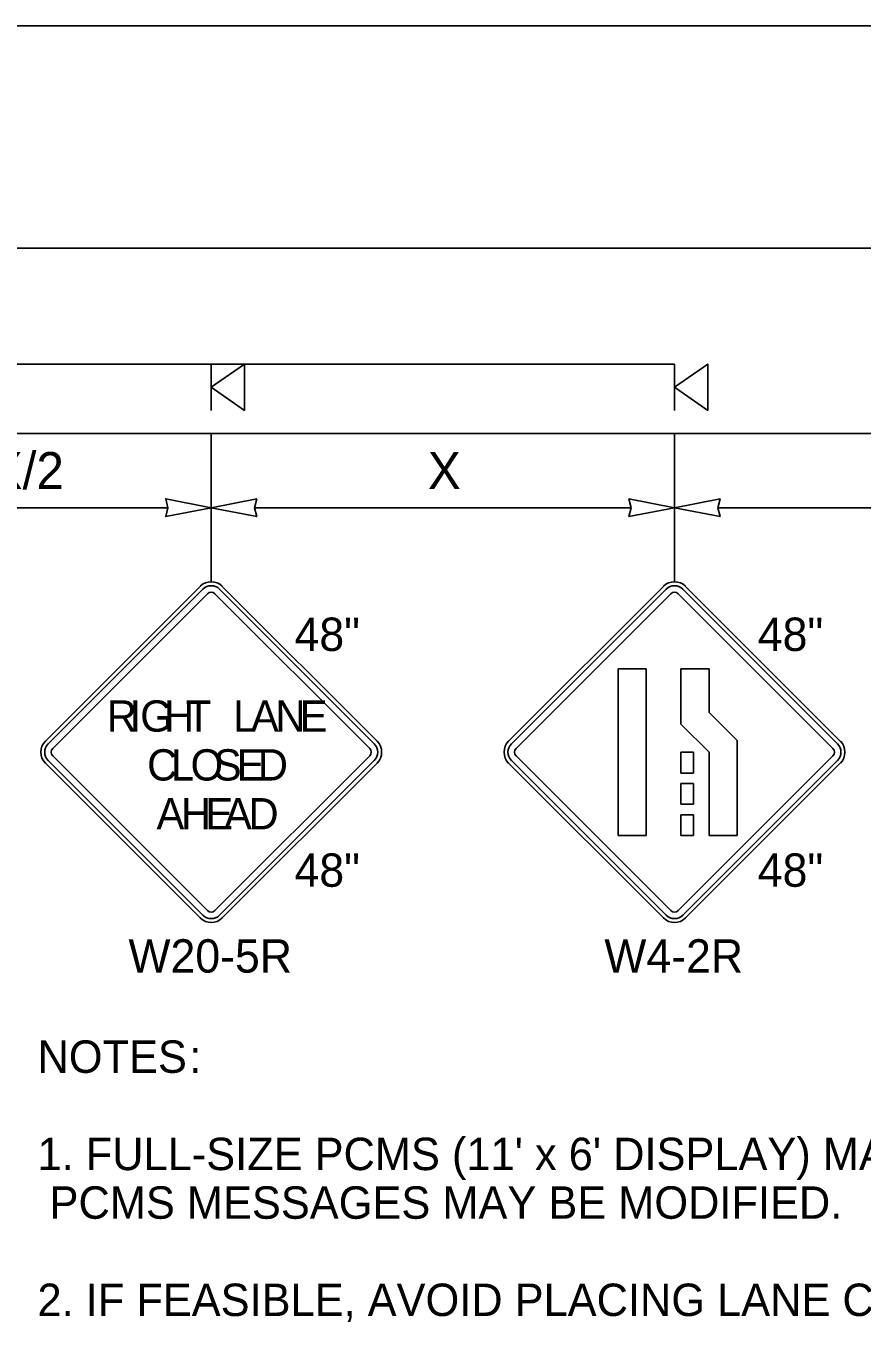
# Model space of a CAD drawing. Extents: x 99958 to 100176, y 99935 to 100011.
# Drawn here: x 100103.364 to 100105.168, y 99972.478 to 99975.276 of the extents above; entities that cross this region are included whole.
import ezdxf

# ---------------------------------------------------------------- set-up
doc = ezdxf.new("R2010")
doc.units = 0
for name, color, linetype in [('RD_ED_ShoulderPavedEdge', 7, 'Continuous'), ('RD_MK_LineEdgeWhite', 7, 'Continuous'), ('RD_MK_LineLane', 7, 'Continuous'), ('SH_GI_GeneralNotesBodyText', 7, 'Continuous'), ('TR_SN_ConstructionSigns', 7, 'Continuous'), ('TR_WZ_PortableSignMountBlk-Org', 7, 'Continuous'), ('TR_WZ_WorkZoneDetails', 7, 'Continuous'), ('TR_WZ_WorkZoneTextCurrent', 7, 'Continuous')]:
    doc.layers.add(name, color=color, linetype=linetype)

msp = doc.modelspace()

# ---------------------------------------------------------------- linework, layer by layer
at = {"layer": 'RD_ED_ShoulderPavedEdge'}
msp.add_line((100101.7266, 99974.3957), (100114.8933, 99974.3957), dxfattribs=at)
at = {"layer": 'RD_MK_LineEdgeWhite'}
msp.add_line((100101.7266, 99974.7957), (100114.8933, 99974.7957), dxfattribs=at)
at = {"layer": 'RD_MK_LineLane'}
msp.add_lwpolyline([(100114.8933, 99975.2757), (100101.7266, 99975.2757)], dxfattribs=at)
at = {"layer": 'TR_SN_ConstructionSigns'}
for p, q in [((100103.7397, 99974.0658), (100103.4056, 99973.7317)), ((100103.7457, 99974.0599), (100103.4116, 99973.7258)), ((100104.1156, 99973.7258), (100103.7815, 99974.0599)), ((100104.1215, 99973.7317), (100103.7874, 99974.0658)), ((100104.7397, 99974.0658), (100104.4056, 99973.7317)), ((100104.7457, 99974.0599), (100104.4116, 99973.7258)), ((100105.1156, 99973.7258), (100104.7815, 99974.0599)), ((100105.1215, 99973.7317), (100104.7874, 99974.0658)), ((100103.4215, 99973.7158), (100103.7556, 99974.0499)), ((100103.7715, 99974.0499), (100104.1056, 99973.7158)), ((100104.4215, 99973.7158), (100104.7556, 99974.0499)), ((100104.7715, 99974.0499), (100105.1056, 99973.7158)), ((100104.6419, 99973.8879), (100104.7024, 99973.8879)), ((100104.6419, 99973.5279), (100104.6419, 99973.8879)), ((100104.7024, 99973.8879), (100104.6419, 99973.8879)), ((100104.6419, 99973.8879), (100104.6419, 99973.5279)), ((100104.7024, 99973.8879), (100104.7024, 99973.5279)), ((100104.7024, 99973.5279), (100104.7024, 99973.8879)), ((100104.7776, 99973.8879), (100104.8381, 99973.8879)), ((100104.7776, 99973.7683), (100104.7776, 99973.8879)), ((100104.8381, 99973.8879), (100104.7776, 99973.8879)), ((100104.7776, 99973.8879), (100104.7776, 99973.7683)), ((100104.8381, 99973.8879), (100104.8381, 99973.7934)), ((100104.8381, 99973.7934), (100104.8381, 99973.8879)), ((100104.8381, 99973.7934), (100104.8986, 99973.7329)), ((100104.8986, 99973.7329), (100104.8381, 99973.7934)), ((100104.8381, 99973.7079), (100104.7776, 99973.7683)), ((100104.7776, 99973.7683), (100104.8381, 99973.7079)), ((100104.8986, 99973.7329), (100104.8986, 99973.5279)), ((100104.8986, 99973.5279), (100104.8986, 99973.7329)), ((100103.7556, 99973.3658), (100103.4215, 99973.6999)), ((100104.1056, 99973.6999), (100103.7715, 99973.3658)), ((100104.7556, 99973.3658), (100104.4215, 99973.6999)), ((100105.1056, 99973.6999), (100104.7715, 99973.3658)), ((100104.7776, 99973.7079), (100104.8044, 99973.7079)), ((100104.7776, 99973.6629), (100104.7776, 99973.7079)), ((100104.8044, 99973.7079), (100104.7776, 99973.7079)), ((100104.7776, 99973.7079), (100104.7776, 99973.6629)), ((100104.8044, 99973.7079), (100104.8044, 99973.6629)), ((100104.8044, 99973.6629), (100104.8044, 99973.7079)), ((100104.8381, 99973.5279), (100104.8381, 99973.7079)), ((100104.8381, 99973.7079), (100104.8381, 99973.5279)), ((100103.4056, 99973.684), (100103.7397, 99973.3499)), ((100103.4116, 99973.69), (100103.7457, 99973.3559)), ((100103.7815, 99973.3559), (100104.1156, 99973.69)), ((100103.7874, 99973.3499), (100104.1215, 99973.684)), ((100104.4056, 99973.684), (100104.7397, 99973.3499)), ((100104.4116, 99973.69), (100104.7457, 99973.3559)), ((100104.7815, 99973.3559), (100105.1156, 99973.69)), ((100104.7874, 99973.3499), (100105.1215, 99973.684)), ((100104.8044, 99973.6629), (100104.7776, 99973.6629)), ((100104.7776, 99973.6629), (100104.8044, 99973.6629)), ((100104.7776, 99973.6404), (100104.8044, 99973.6404)), ((100104.7776, 99973.5954), (100104.7776, 99973.6404)), ((100104.8044, 99973.6404), (100104.7776, 99973.6404)), ((100104.7776, 99973.6404), (100104.7776, 99973.5954)), ((100104.8044, 99973.6404), (100104.8044, 99973.5954)), ((100104.8044, 99973.5954), (100104.8044, 99973.6404)), ((100104.8044, 99973.5954), (100104.7776, 99973.5954)), ((100104.7776, 99973.5954), (100104.8044, 99973.5954)), ((100104.7776, 99973.5729), (100104.8044, 99973.5729)), ((100104.7776, 99973.5279), (100104.7776, 99973.5729)), ((100104.8044, 99973.5729), (100104.7776, 99973.5729)), ((100104.7776, 99973.5729), (100104.7776, 99973.5279)), ((100104.8044, 99973.5729), (100104.8044, 99973.5279)), ((100104.8044, 99973.5279), (100104.8044, 99973.5729)), ((100104.7024, 99973.5279), (100104.6419, 99973.5279)), ((100104.6419, 99973.5279), (100104.7024, 99973.5279)), ((100104.8044, 99973.5279), (100104.7776, 99973.5279)), ((100104.7776, 99973.5279), (100104.8044, 99973.5279)), ((100104.8986, 99973.5279), (100104.8381, 99973.5279)), ((100104.8381, 99973.5279), (100104.8986, 99973.5279))]:
    msp.add_line(p, q, dxfattribs=at)
for centre, radius, start, end in [((100103.7636, 99974.042), 0.0338, 45, 135), ((100103.7636, 99974.042), 0.0253, 45, 135), ((100104.7636, 99974.042), 0.0338, 45, 135), ((100104.7636, 99974.042), 0.0253, 45, 135), ((100103.7636, 99974.042), 0.0113, 45, 135), ((100104.7636, 99974.042), 0.0113, 45, 135), ((100103.4295, 99973.7079), 0.0338, 135, 225), ((100103.4295, 99973.7079), 0.0253, 135, 225), ((100104.0977, 99973.7079), 0.0253, 315, 45), ((100104.0977, 99973.7079), 0.0338, 315, 45), ((100104.4295, 99973.7079), 0.0338, 135, 225), ((100104.4295, 99973.7079), 0.0253, 135, 225), ((100105.0977, 99973.7079), 0.0253, 315, 45), ((100105.0977, 99973.7079), 0.0338, 315, 45), ((100103.4295, 99973.7079), 0.0113, 135, 225), ((100104.0977, 99973.7079), 0.0113, 315, 45), ((100104.4295, 99973.7079), 0.0113, 135, 225), ((100105.0977, 99973.7079), 0.0113, 315, 45), ((100103.7636, 99973.3738), 0.0113, 225, 315), ((100104.7636, 99973.3738), 0.0113, 225, 315), ((100103.7636, 99973.3738), 0.0338, 225, 315), ((100103.7636, 99973.3738), 0.0253, 225, 315), ((100104.7636, 99973.3738), 0.0338, 225, 315), ((100104.7636, 99973.3738), 0.0253, 225, 315)]:
    msp.add_arc(centre, radius, start, end, dxfattribs=at)
at = {"layer": 'TR_WZ_PortableSignMountBlk-Org'}
for p, q in [((100103.7636, 99974.4458), (100103.7636, 99974.5458)), ((100104.7636, 99974.4458), (100104.7636, 99974.5458))]:
    msp.add_line(p, q, dxfattribs=at)
for points in [[(100103.7636, 99974.4957), (100103.8354, 99974.5458), (100103.8354, 99974.4458)], [(100104.7636, 99974.4957), (100104.8354, 99974.5458), (100104.8354, 99974.4458)]]:
    msp.add_lwpolyline(points, close=True, dxfattribs=at)
at = {"layer": 'TR_WZ_WorkZoneDetails'}
for p, q in [((100102.1636, 99974.5458), (100104.7636, 99974.5458)), ((100103.7636, 99974.396), (100103.7636, 99974.0757)), ((100104.7636, 99974.396), (100104.7636, 99974.0757)), ((100103.6698, 99974.2357), (100103.0573, 99974.2357)), ((100104.6698, 99974.2357), (100103.8573, 99974.2357)), ((100105.6698, 99974.2357), (100104.8573, 99974.2357))]:
    msp.add_line(p, q, dxfattribs=at)
for points in [[(100103.7636, 99974.2357), (100103.6653, 99974.255), (100103.6698, 99974.2357), (100103.6653, 99974.2165)], [(100103.7636, 99974.2357), (100103.8619, 99974.255), (100103.8573, 99974.2357), (100103.8619, 99974.2165)], [(100104.7636, 99974.2357), (100104.6653, 99974.255), (100104.6698, 99974.2357), (100104.6653, 99974.2165)], [(100104.7636, 99974.2357), (100104.8619, 99974.255), (100104.8573, 99974.2357), (100104.8619, 99974.2165)]]:
    msp.add_lwpolyline(points, close=True, dxfattribs=at)

# ---------------------------------------------------------------- texts
at = {"layer": 'SH_GI_GeneralNotesBodyText'}
for s, p in [('NOTES', (100103.3886, 99973.0156)), (':', (100103.7161, 99973.0156)), ("1. FULL-SIZE PCMS (11' x 6' DISPLAY) MAY BE USED IN LIEU OF mPCMS.", (100103.3886, 99972.8056)), (' PCMS MESSAGES MAY BE MODIFIED.', (100103.3886, 99972.7006)), ('2. IF FEASIBLE, AVOID PLACING LANE CLOSURE TAPER WITHIN OR ', (100103.3886, 99972.4906))]:
    msp.add_text(s, height=0.07, rotation=360, dxfattribs=at).set_placement(p)
at = {"layer": 'TR_SN_ConstructionSigns'}
for s, p in [('48"', (100103.9434, 99973.9264)), ('48"', (100104.9434, 99973.9264)), ('48"', (100103.9434, 99973.4173)), ('48"', (100104.9434, 99973.4173)), ('W20-5R', (100103.5849, 99973.232)), ('W4-2R', (100104.6121, 99973.232))]:
    msp.add_text(s, height=0.072, rotation=360, dxfattribs=at).set_placement(p)
for s, p in [('R', (100103.5381, 99973.7522)), ('I', (100103.5874, 99973.7522)), ('G', (100103.6103, 99973.7522)), ('H', (100103.6616, 99973.7522)), ('T', (100103.7089, 99973.7522)), ('L', (100103.8108, 99973.7522)), ('A', (100103.8493, 99973.7522)), ('N', (100103.9019, 99973.7522)), ('E', (100103.9546, 99973.7522)), ('C', (100103.6252, 99973.6467)), ('L', (100103.6765, 99973.6467)), ('O', (100103.719, 99973.6467)), ('S', (100103.769, 99973.6467)), ('E', (100103.8182, 99973.6467)), ('D', (100103.8641, 99973.6467)), ('A', (100103.6454, 99973.5412)), ('H', (100103.6981, 99973.5412)), ('E', (100103.7507, 99973.5412)), ('A', (100103.7912, 99973.5412)), ('D', (100103.8439, 99973.5412))]:
    msp.add_text(s, height=0.0675, dxfattribs=at).set_placement(p)
at = {"layer": 'TR_WZ_WorkZoneTextCurrent'}
for s, p in [('X/2', (100103.2851, 99974.2757)), ('X', (100104.2311, 99974.2757))]:
    msp.add_text(s, height=0.08, rotation=360, dxfattribs=at).set_placement(p)

doc.saveas('drawing.dxf')
